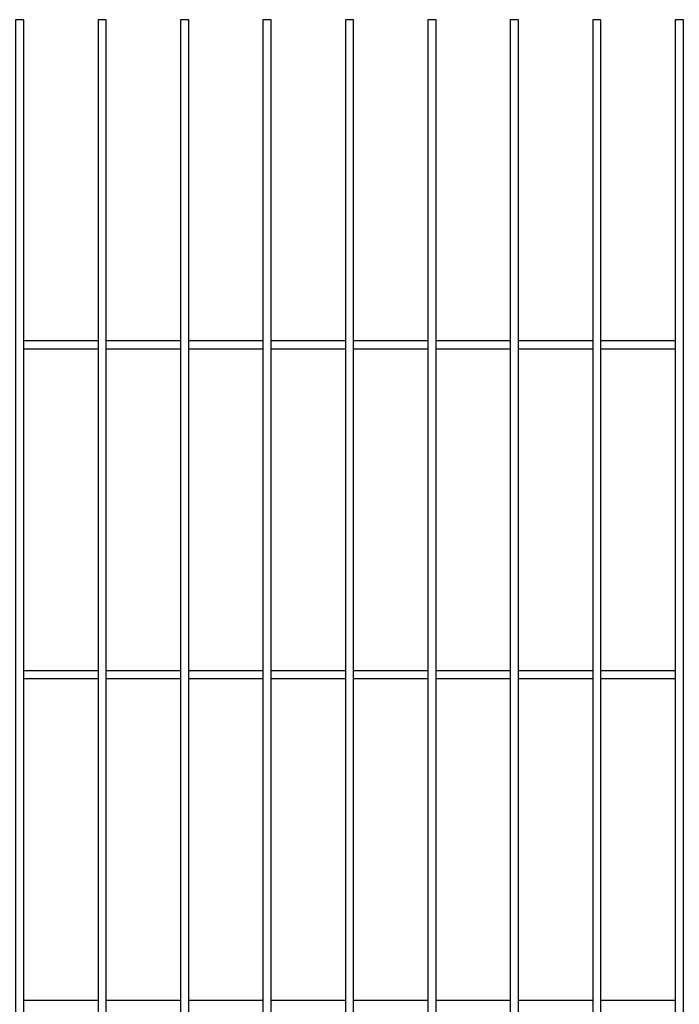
# Model space of a CAD drawing. Header units: inches. Extents: x 43593 to 117387, y -66787 to -26237.
# Tile 290 of 340: x 51357 to 51437, y -27665 to -27546. Entities that reach past the tile are written whole.
import ezdxf

# ---------------------------------------------------------------- set-up
doc = ezdxf.new("R2010")
doc.units = ezdxf.units.IN
doc.header["$MEASUREMENT"] = 0
doc.layers.add('AW OGRODZENIA', color=253, linetype='Continuous')

msp = doc.modelspace()

# ---------------------------------------------------------------- linework, layer by layer
at = {"layer": 'AW OGRODZENIA'}
for p, q in [((51357.076, -27584.469), (51366.084, -27584.469)), ((51357.076, -27584.469), (51366.084, -27584.469)), ((51357.076, -27584.469), (51366.084, -27584.469)), ((51357.076, -27584.469), (51366.084, -27584.469)), ((51357.076, -27584.469), (51366.084, -27584.469)), ((51357.076, -27584.469), (51366.084, -27584.469)), ((51357.076, -27584.469), (51366.084, -27584.469)), ((51357.076, -27584.469), (51366.084, -27584.469)), ((51357.076, -27584.469), (51366.084, -27584.469)), ((51357.076, -27584.469), (51366.084, -27584.469)), ((51357.076, -27584.469), (51366.084, -27584.469)), ((51357.076, -27584.469), (51366.084, -27584.469)), ((51357.076, -27584.469), (51366.084, -27584.469)), ((51357.076, -27584.469), (51366.084, -27584.469)), ((51357.076, -27584.469), (51366.084, -27584.469)), ((51357.076, -27584.469), (51366.084, -27584.469)), ((51357.076, -27584.469), (51366.084, -27584.469)), ((51357.076, -27584.469), (51366.084, -27584.469)), ((51357.076, -27584.469), (51366.084, -27584.469)), ((51357.076, -27584.469), (51366.084, -27584.469)), ((51357.076, -27584.469), (51366.084, -27584.469)), ((51357.076, -27584.469), (51366.084, -27584.469)), ((51357.076, -27584.469), (51366.084, -27584.469)), ((51357.076, -27584.469), (51366.084, -27584.469)), ((51357.076, -27584.469), (51366.084, -27584.469)), ((51367.076, -27584.469), (51376.084, -27584.469)), ((51367.076, -27584.469), (51376.084, -27584.469)), ((51367.076, -27584.469), (51376.084, -27584.469)), ((51367.076, -27584.469), (51376.084, -27584.469)), ((51367.076, -27584.469), (51376.084, -27584.469)), ((51367.076, -27584.469), (51376.084, -27584.469)), ((51367.076, -27584.469), (51376.084, -27584.469)), ((51367.076, -27584.469), (51376.084, -27584.469)), ((51367.076, -27584.469), (51376.084, -27584.469)), ((51367.076, -27584.469), (51376.084, -27584.469)), ((51367.076, -27584.469), (51376.084, -27584.469)), ((51367.076, -27584.469), (51376.084, -27584.469)), ((51367.076, -27584.469), (51376.084, -27584.469)), ((51367.076, -27584.469), (51376.084, -27584.469)), ((51367.076, -27584.469), (51376.084, -27584.469)), ((51367.076, -27584.469), (51376.084, -27584.469)), ((51367.076, -27584.469), (51376.084, -27584.469)), ((51367.076, -27584.469), (51376.084, -27584.469)), ((51367.076, -27584.469), (51376.084, -27584.469)), ((51367.076, -27584.469), (51376.084, -27584.469)), ((51367.076, -27584.469), (51376.084, -27584.469)), ((51367.076, -27584.469), (51376.084, -27584.469)), ((51367.076, -27584.469), (51376.084, -27584.469)), ((51367.076, -27584.469), (51376.084, -27584.469)), ((51367.076, -27584.469), (51376.084, -27584.469)), ((51377.076, -27584.469), (51386.084, -27584.469)), ((51377.076, -27584.469), (51386.084, -27584.469)), ((51377.076, -27584.469), (51386.084, -27584.469)), ((51377.076, -27584.469), (51386.084, -27584.469)), ((51377.076, -27584.469), (51386.084, -27584.469)), ((51377.076, -27584.469), (51386.084, -27584.469)), ((51377.076, -27584.469), (51386.084, -27584.469)), ((51377.076, -27584.469), (51386.084, -27584.469)), ((51377.076, -27584.469), (51386.084, -27584.469)), ((51377.076, -27584.469), (51386.084, -27584.469)), ((51377.076, -27584.469), (51386.084, -27584.469)), ((51377.076, -27584.469), (51386.084, -27584.469)), ((51377.076, -27584.469), (51386.084, -27584.469)), ((51377.076, -27584.469), (51386.084, -27584.469)), ((51377.076, -27584.469), (51386.084, -27584.469)), ((51377.076, -27584.469), (51386.084, -27584.469)), ((51377.076, -27584.469), (51386.084, -27584.469)), ((51377.076, -27584.469), (51386.084, -27584.469)), ((51377.076, -27584.469), (51386.084, -27584.469)), ((51377.076, -27584.469), (51386.084, -27584.469)), ((51377.076, -27584.469), (51386.084, -27584.469)), ((51377.076, -27584.469), (51386.084, -27584.469)), ((51377.076, -27584.469), (51386.084, -27584.469)), ((51377.076, -27584.469), (51386.084, -27584.469)), ((51377.076, -27584.469), (51386.084, -27584.469)), ((51387.076, -27584.469), (51396.084, -27584.469)), ((51387.076, -27584.469), (51396.084, -27584.469)), ((51387.076, -27584.469), (51396.084, -27584.469)), ((51387.076, -27584.469), (51396.084, -27584.469)), ((51387.076, -27584.469), (51396.084, -27584.469)), ((51387.076, -27584.469), (51396.084, -27584.469)), ((51387.076, -27584.469), (51396.084, -27584.469)), ((51387.076, -27584.469), (51396.084, -27584.469)), ((51387.076, -27584.469), (51396.084, -27584.469)), ((51387.076, -27584.469), (51396.084, -27584.469)), ((51387.076, -27584.469), (51396.084, -27584.469)), ((51387.076, -27584.469), (51396.084, -27584.469)), ((51387.076, -27584.469), (51396.084, -27584.469)), ((51387.076, -27584.469), (51396.084, -27584.469)), ((51387.076, -27584.469), (51396.084, -27584.469)), ((51387.076, -27584.469), (51396.084, -27584.469)), ((51387.076, -27584.469), (51396.084, -27584.469)), ((51387.076, -27584.469), (51396.084, -27584.469)), ((51387.076, -27584.469), (51396.084, -27584.469)), ((51387.076, -27584.469), (51396.084, -27584.469)), ((51387.076, -27584.469), (51396.084, -27584.469)), ((51387.076, -27584.469), (51396.084, -27584.469)), ((51387.076, -27584.469), (51396.084, -27584.469)), ((51387.076, -27584.469), (51396.084, -27584.469)), ((51387.076, -27584.469), (51396.084, -27584.469)), ((51397.076, -27584.469), (51406.084, -27584.469)), ((51397.076, -27584.469), (51406.084, -27584.469)), ((51397.076, -27584.469), (51406.084, -27584.469)), ((51397.076, -27584.469), (51406.084, -27584.469)), ((51397.076, -27584.469), (51406.084, -27584.469)), ((51397.076, -27584.469), (51406.084, -27584.469)), ((51397.076, -27584.469), (51406.084, -27584.469)), ((51397.076, -27584.469), (51406.084, -27584.469)), ((51397.076, -27584.469), (51406.084, -27584.469)), ((51397.076, -27584.469), (51406.084, -27584.469)), ((51397.076, -27584.469), (51406.084, -27584.469)), ((51397.076, -27584.469), (51406.084, -27584.469)), ((51397.076, -27584.469), (51406.084, -27584.469)), ((51397.076, -27584.469), (51406.084, -27584.469)), ((51397.076, -27584.469), (51406.084, -27584.469)), ((51397.076, -27584.469), (51406.084, -27584.469)), ((51397.076, -27584.469), (51406.084, -27584.469)), ((51397.076, -27584.469), (51406.084, -27584.469)), ((51397.076, -27584.469), (51406.084, -27584.469)), ((51397.076, -27584.469), (51406.084, -27584.469)), ((51397.076, -27584.469), (51406.084, -27584.469)), ((51397.076, -27584.469), (51406.084, -27584.469)), ((51397.076, -27584.469), (51406.084, -27584.469)), ((51397.076, -27584.469), (51406.084, -27584.469)), ((51397.076, -27584.469), (51406.084, -27584.469)), ((51407.076, -27584.469), (51416.084, -27584.469)), ((51407.076, -27584.469), (51416.084, -27584.469)), ((51407.076, -27584.469), (51416.084, -27584.469)), ((51407.076, -27584.469), (51416.084, -27584.469)), ((51407.076, -27584.469), (51416.084, -27584.469)), ((51407.076, -27584.469), (51416.084, -27584.469)), ((51407.076, -27584.469), (51416.084, -27584.469)), ((51407.076, -27584.469), (51416.084, -27584.469)), ((51407.076, -27584.469), (51416.084, -27584.469)), ((51407.076, -27584.469), (51416.084, -27584.469)), ((51407.076, -27584.469), (51416.084, -27584.469)), ((51407.076, -27584.469), (51416.084, -27584.469)), ((51407.076, -27584.469), (51416.084, -27584.469)), ((51407.076, -27584.469), (51416.084, -27584.469)), ((51407.076, -27584.469), (51416.084, -27584.469)), ((51407.076, -27584.469), (51416.084, -27584.469)), ((51407.076, -27584.469), (51416.084, -27584.469)), ((51407.076, -27584.469), (51416.084, -27584.469)), ((51407.076, -27584.469), (51416.084, -27584.469)), ((51407.076, -27584.469), (51416.084, -27584.469)), ((51407.076, -27584.469), (51416.084, -27584.469)), ((51407.076, -27584.469), (51416.084, -27584.469)), ((51407.076, -27584.469), (51416.084, -27584.469)), ((51407.076, -27584.469), (51416.084, -27584.469)), ((51407.076, -27584.469), (51416.084, -27584.469)), ((51417.076, -27584.469), (51426.084, -27584.469)), ((51417.076, -27584.469), (51426.084, -27584.469)), ((51417.076, -27584.469), (51426.084, -27584.469)), ((51417.076, -27584.469), (51426.084, -27584.469)), ((51417.076, -27584.469), (51426.084, -27584.469)), ((51417.076, -27584.469), (51426.084, -27584.469)), ((51417.076, -27584.469), (51426.084, -27584.469)), ((51417.076, -27584.469), (51426.084, -27584.469)), ((51417.076, -27584.469), (51426.084, -27584.469)), ((51417.076, -27584.469), (51426.084, -27584.469)), ((51417.076, -27584.469), (51426.084, -27584.469)), ((51417.076, -27584.469), (51426.084, -27584.469)), ((51417.076, -27584.469), (51426.084, -27584.469)), ((51417.076, -27584.469), (51426.084, -27584.469)), ((51417.076, -27584.469), (51426.084, -27584.469)), ((51417.076, -27584.469), (51426.084, -27584.469)), ((51417.076, -27584.469), (51426.084, -27584.469)), ((51417.076, -27584.469), (51426.084, -27584.469)), ((51417.076, -27584.469), (51426.084, -27584.469)), ((51417.076, -27584.469), (51426.084, -27584.469)), ((51417.076, -27584.469), (51426.084, -27584.469)), ((51417.076, -27584.469), (51426.084, -27584.469)), ((51417.076, -27584.469), (51426.084, -27584.469)), ((51417.076, -27584.469), (51426.084, -27584.469)), ((51417.076, -27584.469), (51426.084, -27584.469)), ((51427.076, -27584.469), (51436.084, -27584.469)), ((51427.076, -27584.469), (51436.084, -27584.469)), ((51427.076, -27584.469), (51436.084, -27584.469)), ((51427.076, -27584.469), (51436.084, -27584.469)), ((51427.076, -27584.469), (51436.084, -27584.469)), ((51427.076, -27584.469), (51436.084, -27584.469)), ((51427.076, -27584.469), (51436.084, -27584.469)), ((51427.076, -27584.469), (51436.084, -27584.469)), ((51427.076, -27584.469), (51436.084, -27584.469)), ((51427.076, -27584.469), (51436.084, -27584.469)), ((51427.076, -27584.469), (51436.084, -27584.469)), ((51427.076, -27584.469), (51436.084, -27584.469)), ((51427.076, -27584.469), (51436.084, -27584.469)), ((51427.076, -27584.469), (51436.084, -27584.469)), ((51427.076, -27584.469), (51436.084, -27584.469)), ((51427.076, -27584.469), (51436.084, -27584.469)), ((51427.076, -27584.469), (51436.084, -27584.469)), ((51427.076, -27584.469), (51436.084, -27584.469)), ((51427.076, -27584.469), (51436.084, -27584.469)), ((51427.076, -27584.469), (51436.084, -27584.469)), ((51427.076, -27584.469), (51436.084, -27584.469)), ((51427.076, -27584.469), (51436.084, -27584.469)), ((51427.076, -27584.469), (51436.084, -27584.469)), ((51427.076, -27584.469), (51436.084, -27584.469)), ((51427.076, -27584.469), (51436.084, -27584.469)), ((51357.076, -27585.469), (51366.084, -27585.469)), ((51357.076, -27585.469), (51366.084, -27585.469)), ((51357.076, -27585.469), (51366.084, -27585.469)), ((51357.076, -27585.469), (51366.084, -27585.469)), ((51357.076, -27585.469), (51366.084, -27585.469)), ((51357.076, -27585.469), (51366.084, -27585.469)), ((51357.076, -27585.469), (51366.084, -27585.469)), ((51357.076, -27585.469), (51366.084, -27585.469)), ((51357.076, -27585.469), (51366.084, -27585.469)), ((51357.076, -27585.469), (51366.084, -27585.469)), ((51357.076, -27585.469), (51366.084, -27585.469)), ((51357.076, -27585.469), (51366.084, -27585.469)), ((51357.076, -27585.469), (51366.084, -27585.469)), ((51357.076, -27585.469), (51366.084, -27585.469)), ((51357.076, -27585.469), (51366.084, -27585.469)), ((51357.076, -27585.469), (51366.084, -27585.469)), ((51357.076, -27585.469), (51366.084, -27585.469)), ((51357.076, -27585.469), (51366.084, -27585.469)), ((51357.076, -27585.469), (51366.084, -27585.469)), ((51357.076, -27585.469), (51366.084, -27585.469)), ((51357.076, -27585.469), (51366.084, -27585.469)), ((51357.076, -27585.469), (51366.084, -27585.469)), ((51357.076, -27585.469), (51366.084, -27585.469)), ((51357.076, -27585.469), (51366.084, -27585.469)), ((51357.076, -27585.469), (51366.084, -27585.469)), ((51367.076, -27585.469), (51376.084, -27585.469)), ((51367.076, -27585.469), (51376.084, -27585.469)), ((51367.076, -27585.469), (51376.084, -27585.469)), ((51367.076, -27585.469), (51376.084, -27585.469)), ((51367.076, -27585.469), (51376.084, -27585.469)), ((51367.076, -27585.469), (51376.084, -27585.469)), ((51367.076, -27585.469), (51376.084, -27585.469)), ((51367.076, -27585.469), (51376.084, -27585.469)), ((51367.076, -27585.469), (51376.084, -27585.469)), ((51367.076, -27585.469), (51376.084, -27585.469)), ((51367.076, -27585.469), (51376.084, -27585.469)), ((51367.076, -27585.469), (51376.084, -27585.469)), ((51367.076, -27585.469), (51376.084, -27585.469)), ((51367.076, -27585.469), (51376.084, -27585.469)), ((51367.076, -27585.469), (51376.084, -27585.469)), ((51367.076, -27585.469), (51376.084, -27585.469)), ((51367.076, -27585.469), (51376.084, -27585.469)), ((51367.076, -27585.469), (51376.084, -27585.469)), ((51367.076, -27585.469), (51376.084, -27585.469)), ((51367.076, -27585.469), (51376.084, -27585.469)), ((51367.076, -27585.469), (51376.084, -27585.469)), ((51367.076, -27585.469), (51376.084, -27585.469)), ((51367.076, -27585.469), (51376.084, -27585.469)), ((51367.076, -27585.469), (51376.084, -27585.469)), ((51367.076, -27585.469), (51376.084, -27585.469)), ((51377.076, -27585.469), (51386.084, -27585.469)), ((51377.076, -27585.469), (51386.084, -27585.469)), ((51377.076, -27585.469), (51386.084, -27585.469)), ((51377.076, -27585.469), (51386.084, -27585.469)), ((51377.076, -27585.469), (51386.084, -27585.469)), ((51377.076, -27585.469), (51386.084, -27585.469)), ((51377.076, -27585.469), (51386.084, -27585.469)), ((51377.076, -27585.469), (51386.084, -27585.469)), ((51377.076, -27585.469), (51386.084, -27585.469)), ((51377.076, -27585.469), (51386.084, -27585.469)), ((51377.076, -27585.469), (51386.084, -27585.469)), ((51377.076, -27585.469), (51386.084, -27585.469)), ((51377.076, -27585.469), (51386.084, -27585.469)), ((51377.076, -27585.469), (51386.084, -27585.469)), ((51377.076, -27585.469), (51386.084, -27585.469)), ((51377.076, -27585.469), (51386.084, -27585.469)), ((51377.076, -27585.469), (51386.084, -27585.469)), ((51377.076, -27585.469), (51386.084, -27585.469)), ((51377.076, -27585.469), (51386.084, -27585.469)), ((51377.076, -27585.469), (51386.084, -27585.469)), ((51377.076, -27585.469), (51386.084, -27585.469)), ((51377.076, -27585.469), (51386.084, -27585.469)), ((51377.076, -27585.469), (51386.084, -27585.469)), ((51377.076, -27585.469), (51386.084, -27585.469)), ((51377.076, -27585.469), (51386.084, -27585.469)), ((51387.076, -27585.469), (51396.084, -27585.469)), ((51387.076, -27585.469), (51396.084, -27585.469)), ((51387.076, -27585.469), (51396.084, -27585.469)), ((51387.076, -27585.469), (51396.084, -27585.469)), ((51387.076, -27585.469), (51396.084, -27585.469)), ((51387.076, -27585.469), (51396.084, -27585.469)), ((51387.076, -27585.469), (51396.084, -27585.469)), ((51387.076, -27585.469), (51396.084, -27585.469)), ((51387.076, -27585.469), (51396.084, -27585.469)), ((51387.076, -27585.469), (51396.084, -27585.469)), ((51387.076, -27585.469), (51396.084, -27585.469)), ((51387.076, -27585.469), (51396.084, -27585.469)), ((51387.076, -27585.469), (51396.084, -27585.469)), ((51387.076, -27585.469), (51396.084, -27585.469)), ((51387.076, -27585.469), (51396.084, -27585.469)), ((51387.076, -27585.469), (51396.084, -27585.469)), ((51387.076, -27585.469), (51396.084, -27585.469)), ((51387.076, -27585.469), (51396.084, -27585.469)), ((51387.076, -27585.469), (51396.084, -27585.469)), ((51387.076, -27585.469), (51396.084, -27585.469)), ((51387.076, -27585.469), (51396.084, -27585.469)), ((51387.076, -27585.469), (51396.084, -27585.469)), ((51387.076, -27585.469), (51396.084, -27585.469)), ((51387.076, -27585.469), (51396.084, -27585.469)), ((51387.076, -27585.469), (51396.084, -27585.469)), ((51397.076, -27585.469), (51406.084, -27585.469)), ((51397.076, -27585.469), (51406.084, -27585.469)), ((51397.076, -27585.469), (51406.084, -27585.469)), ((51397.076, -27585.469), (51406.084, -27585.469)), ((51397.076, -27585.469), (51406.084, -27585.469)), ((51397.076, -27585.469), (51406.084, -27585.469)), ((51397.076, -27585.469), (51406.084, -27585.469)), ((51397.076, -27585.469), (51406.084, -27585.469)), ((51397.076, -27585.469), (51406.084, -27585.469)), ((51397.076, -27585.469), (51406.084, -27585.469)), ((51397.076, -27585.469), (51406.084, -27585.469)), ((51397.076, -27585.469), (51406.084, -27585.469)), ((51397.076, -27585.469), (51406.084, -27585.469)), ((51397.076, -27585.469), (51406.084, -27585.469)), ((51397.076, -27585.469), (51406.084, -27585.469)), ((51397.076, -27585.469), (51406.084, -27585.469)), ((51397.076, -27585.469), (51406.084, -27585.469)), ((51397.076, -27585.469), (51406.084, -27585.469)), ((51397.076, -27585.469), (51406.084, -27585.469)), ((51397.076, -27585.469), (51406.084, -27585.469)), ((51397.076, -27585.469), (51406.084, -27585.469)), ((51397.076, -27585.469), (51406.084, -27585.469)), ((51397.076, -27585.469), (51406.084, -27585.469)), ((51397.076, -27585.469), (51406.084, -27585.469)), ((51397.076, -27585.469), (51406.084, -27585.469)), ((51407.076, -27585.469), (51416.084, -27585.469)), ((51407.076, -27585.469), (51416.084, -27585.469)), ((51407.076, -27585.469), (51416.084, -27585.469)), ((51407.076, -27585.469), (51416.084, -27585.469)), ((51407.076, -27585.469), (51416.084, -27585.469)), ((51407.076, -27585.469), (51416.084, -27585.469)), ((51407.076, -27585.469), (51416.084, -27585.469)), ((51407.076, -27585.469), (51416.084, -27585.469)), ((51407.076, -27585.469), (51416.084, -27585.469)), ((51407.076, -27585.469), (51416.084, -27585.469)), ((51407.076, -27585.469), (51416.084, -27585.469)), ((51407.076, -27585.469), (51416.084, -27585.469)), ((51407.076, -27585.469), (51416.084, -27585.469)), ((51407.076, -27585.469), (51416.084, -27585.469)), ((51407.076, -27585.469), (51416.084, -27585.469)), ((51407.076, -27585.469), (51416.084, -27585.469)), ((51407.076, -27585.469), (51416.084, -27585.469)), ((51407.076, -27585.469), (51416.084, -27585.469)), ((51407.076, -27585.469), (51416.084, -27585.469)), ((51407.076, -27585.469), (51416.084, -27585.469)), ((51407.076, -27585.469), (51416.084, -27585.469)), ((51407.076, -27585.469), (51416.084, -27585.469)), ((51407.076, -27585.469), (51416.084, -27585.469)), ((51407.076, -27585.469), (51416.084, -27585.469)), ((51407.076, -27585.469), (51416.084, -27585.469)), ((51417.076, -27585.469), (51426.084, -27585.469)), ((51417.076, -27585.469), (51426.084, -27585.469)), ((51417.076, -27585.469), (51426.084, -27585.469)), ((51417.076, -27585.469), (51426.084, -27585.469)), ((51417.076, -27585.469), (51426.084, -27585.469)), ((51417.076, -27585.469), (51426.084, -27585.469)), ((51417.076, -27585.469), (51426.084, -27585.469)), ((51417.076, -27585.469), (51426.084, -27585.469)), ((51417.076, -27585.469), (51426.084, -27585.469)), ((51417.076, -27585.469), (51426.084, -27585.469)), ((51417.076, -27585.469), (51426.084, -27585.469)), ((51417.076, -27585.469), (51426.084, -27585.469)), ((51417.076, -27585.469), (51426.084, -27585.469)), ((51417.076, -27585.469), (51426.084, -27585.469)), ((51417.076, -27585.469), (51426.084, -27585.469)), ((51417.076, -27585.469), (51426.084, -27585.469)), ((51417.076, -27585.469), (51426.084, -27585.469)), ((51417.076, -27585.469), (51426.084, -27585.469)), ((51417.076, -27585.469), (51426.084, -27585.469)), ((51417.076, -27585.469), (51426.084, -27585.469)), ((51417.076, -27585.469), (51426.084, -27585.469)), ((51417.076, -27585.469), (51426.084, -27585.469)), ((51417.076, -27585.469), (51426.084, -27585.469)), ((51417.076, -27585.469), (51426.084, -27585.469)), ((51417.076, -27585.469), (51426.084, -27585.469)), ((51427.076, -27585.469), (51436.084, -27585.469)), ((51427.076, -27585.469), (51436.084, -27585.469)), ((51427.076, -27585.469), (51436.084, -27585.469)), ((51427.076, -27585.469), (51436.084, -27585.469)), ((51427.076, -27585.469), (51436.084, -27585.469)), ((51427.076, -27585.469), (51436.084, -27585.469)), ((51427.076, -27585.469), (51436.084, -27585.469)), ((51427.076, -27585.469), (51436.084, -27585.469)), ((51427.076, -27585.469), (51436.084, -27585.469)), ((51427.076, -27585.469), (51436.084, -27585.469)), ((51427.076, -27585.469), (51436.084, -27585.469)), ((51427.076, -27585.469), (51436.084, -27585.469)), ((51427.076, -27585.469), (51436.084, -27585.469)), ((51427.076, -27585.469), (51436.084, -27585.469)), ((51427.076, -27585.469), (51436.084, -27585.469)), ((51427.076, -27585.469), (51436.084, -27585.469)), ((51427.076, -27585.469), (51436.084, -27585.469)), ((51427.076, -27585.469), (51436.084, -27585.469)), ((51427.076, -27585.469), (51436.084, -27585.469)), ((51427.076, -27585.469), (51436.084, -27585.469)), ((51427.076, -27585.469), (51436.084, -27585.469)), ((51427.076, -27585.469), (51436.084, -27585.469)), ((51427.076, -27585.469), (51436.084, -27585.469)), ((51427.076, -27585.469), (51436.084, -27585.469)), ((51427.076, -27585.469), (51436.084, -27585.469)), ((51357.076, -27624.469), (51366.084, -27624.469)), ((51357.076, -27624.469), (51366.084, -27624.469)), ((51357.076, -27624.469), (51366.084, -27624.469)), ((51357.076, -27624.469), (51366.084, -27624.469)), ((51357.076, -27624.469), (51366.084, -27624.469)), ((51357.076, -27624.469), (51366.084, -27624.469)), ((51357.076, -27624.469), (51366.084, -27624.469)), ((51357.076, -27624.469), (51366.084, -27624.469)), ((51357.076, -27624.469), (51366.084, -27624.469)), ((51357.076, -27624.469), (51366.084, -27624.469)), ((51357.076, -27624.469), (51366.084, -27624.469)), ((51357.076, -27624.469), (51366.084, -27624.469)), ((51357.076, -27624.469), (51366.084, -27624.469)), ((51357.076, -27624.469), (51366.084, -27624.469)), ((51357.076, -27624.469), (51366.084, -27624.469)), ((51357.076, -27624.469), (51366.084, -27624.469)), ((51357.076, -27624.469), (51366.084, -27624.469)), ((51357.076, -27624.469), (51366.084, -27624.469)), ((51357.076, -27624.469), (51366.084, -27624.469)), ((51357.076, -27624.469), (51366.084, -27624.469)), ((51357.076, -27624.469), (51366.084, -27624.469)), ((51357.076, -27624.469), (51366.084, -27624.469)), ((51357.076, -27624.469), (51366.084, -27624.469)), ((51357.076, -27624.469), (51366.084, -27624.469)), ((51357.076, -27624.469), (51366.084, -27624.469)), ((51367.076, -27624.469), (51376.084, -27624.469)), ((51367.076, -27624.469), (51376.084, -27624.469)), ((51367.076, -27624.469), (51376.084, -27624.469)), ((51367.076, -27624.469), (51376.084, -27624.469)), ((51367.076, -27624.469), (51376.084, -27624.469)), ((51367.076, -27624.469), (51376.084, -27624.469)), ((51367.076, -27624.469), (51376.084, -27624.469)), ((51367.076, -27624.469), (51376.084, -27624.469)), ((51367.076, -27624.469), (51376.084, -27624.469)), ((51367.076, -27624.469), (51376.084, -27624.469)), ((51367.076, -27624.469), (51376.084, -27624.469)), ((51367.076, -27624.469), (51376.084, -27624.469)), ((51367.076, -27624.469), (51376.084, -27624.469)), ((51367.076, -27624.469), (51376.084, -27624.469)), ((51367.076, -27624.469), (51376.084, -27624.469)), ((51367.076, -27624.469), (51376.084, -27624.469)), ((51367.076, -27624.469), (51376.084, -27624.469)), ((51367.076, -27624.469), (51376.084, -27624.469)), ((51367.076, -27624.469), (51376.084, -27624.469)), ((51367.076, -27624.469), (51376.084, -27624.469)), ((51367.076, -27624.469), (51376.084, -27624.469)), ((51367.076, -27624.469), (51376.084, -27624.469)), ((51367.076, -27624.469), (51376.084, -27624.469)), ((51367.076, -27624.469), (51376.084, -27624.469)), ((51367.076, -27624.469), (51376.084, -27624.469)), ((51377.076, -27624.469), (51386.084, -27624.469)), ((51377.076, -27624.469), (51386.084, -27624.469)), ((51377.076, -27624.469), (51386.084, -27624.469)), ((51377.076, -27624.469), (51386.084, -27624.469)), ((51377.076, -27624.469), (51386.084, -27624.469)), ((51377.076, -27624.469), (51386.084, -27624.469)), ((51377.076, -27624.469), (51386.084, -27624.469)), ((51377.076, -27624.469), (51386.084, -27624.469)), ((51377.076, -27624.469), (51386.084, -27624.469)), ((51377.076, -27624.469), (51386.084, -27624.469)), ((51377.076, -27624.469), (51386.084, -27624.469)), ((51377.076, -27624.469), (51386.084, -27624.469)), ((51377.076, -27624.469), (51386.084, -27624.469)), ((51377.076, -27624.469), (51386.084, -27624.469)), ((51377.076, -27624.469), (51386.084, -27624.469)), ((51377.076, -27624.469), (51386.084, -27624.469)), ((51377.076, -27624.469), (51386.084, -27624.469)), ((51377.076, -27624.469), (51386.084, -27624.469)), ((51377.076, -27624.469), (51386.084, -27624.469)), ((51377.076, -27624.469), (51386.084, -27624.469)), ((51377.076, -27624.469), (51386.084, -27624.469)), ((51377.076, -27624.469), (51386.084, -27624.469)), ((51377.076, -27624.469), (51386.084, -27624.469)), ((51377.076, -27624.469), (51386.084, -27624.469)), ((51377.076, -27624.469), (51386.084, -27624.469)), ((51387.076, -27624.469), (51396.084, -27624.469)), ((51387.076, -27624.469), (51396.084, -27624.469)), ((51387.076, -27624.469), (51396.084, -27624.469)), ((51387.076, -27624.469), (51396.084, -27624.469)), ((51387.076, -27624.469), (51396.084, -27624.469)), ((51387.076, -27624.469), (51396.084, -27624.469)), ((51387.076, -27624.469), (51396.084, -27624.469)), ((51387.076, -27624.469), (51396.084, -27624.469)), ((51387.076, -27624.469), (51396.084, -27624.469)), ((51387.076, -27624.469), (51396.084, -27624.469)), ((51387.076, -27624.469), (51396.084, -27624.469)), ((51387.076, -27624.469), (51396.084, -27624.469)), ((51387.076, -27624.469), (51396.084, -27624.469)), ((51387.076, -27624.469), (51396.084, -27624.469)), ((51387.076, -27624.469), (51396.084, -27624.469)), ((51387.076, -27624.469), (51396.084, -27624.469)), ((51387.076, -27624.469), (51396.084, -27624.469)), ((51387.076, -27624.469), (51396.084, -27624.469)), ((51387.076, -27624.469), (51396.084, -27624.469)), ((51387.076, -27624.469), (51396.084, -27624.469)), ((51387.076, -27624.469), (51396.084, -27624.469)), ((51387.076, -27624.469), (51396.084, -27624.469)), ((51387.076, -27624.469), (51396.084, -27624.469)), ((51387.076, -27624.469), (51396.084, -27624.469)), ((51387.076, -27624.469), (51396.084, -27624.469)), ((51397.076, -27624.469), (51406.084, -27624.469)), ((51397.076, -27624.469), (51406.084, -27624.469)), ((51397.076, -27624.469), (51406.084, -27624.469)), ((51397.076, -27624.469), (51406.084, -27624.469)), ((51397.076, -27624.469), (51406.084, -27624.469)), ((51397.076, -27624.469), (51406.084, -27624.469)), ((51397.076, -27624.469), (51406.084, -27624.469)), ((51397.076, -27624.469), (51406.084, -27624.469)), ((51397.076, -27624.469), (51406.084, -27624.469)), ((51397.076, -27624.469), (51406.084, -27624.469)), ((51397.076, -27624.469), (51406.084, -27624.469)), ((51397.076, -27624.469), (51406.084, -27624.469)), ((51397.076, -27624.469), (51406.084, -27624.469)), ((51397.076, -27624.469), (51406.084, -27624.469)), ((51397.076, -27624.469), (51406.084, -27624.469)), ((51397.076, -27624.469), (51406.084, -27624.469)), ((51397.076, -27624.469), (51406.084, -27624.469)), ((51397.076, -27624.469), (51406.084, -27624.469)), ((51397.076, -27624.469), (51406.084, -27624.469)), ((51397.076, -27624.469), (51406.084, -27624.469)), ((51397.076, -27624.469), (51406.084, -27624.469)), ((51397.076, -27624.469), (51406.084, -27624.469)), ((51397.076, -27624.469), (51406.084, -27624.469)), ((51397.076, -27624.469), (51406.084, -27624.469)), ((51397.076, -27624.469), (51406.084, -27624.469)), ((51407.076, -27624.469), (51416.084, -27624.469)), ((51407.076, -27624.469), (51416.084, -27624.469)), ((51407.076, -27624.469), (51416.084, -27624.469)), ((51407.076, -27624.469), (51416.084, -27624.469)), ((51407.076, -27624.469), (51416.084, -27624.469)), ((51407.076, -27624.469), (51416.084, -27624.469)), ((51407.076, -27624.469), (51416.084, -27624.469)), ((51407.076, -27624.469), (51416.084, -27624.469)), ((51407.076, -27624.469), (51416.084, -27624.469)), ((51407.076, -27624.469), (51416.084, -27624.469)), ((51407.076, -27624.469), (51416.084, -27624.469)), ((51407.076, -27624.469), (51416.084, -27624.469)), ((51407.076, -27624.469), (51416.084, -27624.469)), ((51407.076, -27624.469), (51416.084, -27624.469)), ((51407.076, -27624.469), (51416.084, -27624.469)), ((51407.076, -27624.469), (51416.084, -27624.469)), ((51407.076, -27624.469), (51416.084, -27624.469)), ((51407.076, -27624.469), (51416.084, -27624.469)), ((51407.076, -27624.469), (51416.084, -27624.469)), ((51407.076, -27624.469), (51416.084, -27624.469)), ((51407.076, -27624.469), (51416.084, -27624.469)), ((51407.076, -27624.469), (51416.084, -27624.469)), ((51407.076, -27624.469), (51416.084, -27624.469)), ((51407.076, -27624.469), (51416.084, -27624.469)), ((51407.076, -27624.469), (51416.084, -27624.469)), ((51417.076, -27624.469), (51426.084, -27624.469)), ((51417.076, -27624.469), (51426.084, -27624.469)), ((51417.076, -27624.469), (51426.084, -27624.469)), ((51417.076, -27624.469), (51426.084, -27624.469)), ((51417.076, -27624.469), (51426.084, -27624.469)), ((51417.076, -27624.469), (51426.084, -27624.469)), ((51417.076, -27624.469), (51426.084, -27624.469)), ((51417.076, -27624.469), (51426.084, -27624.469)), ((51417.076, -27624.469), (51426.084, -27624.469)), ((51417.076, -27624.469), (51426.084, -27624.469)), ((51417.076, -27624.469), (51426.084, -27624.469)), ((51417.076, -27624.469), (51426.084, -27624.469)), ((51417.076, -27624.469), (51426.084, -27624.469)), ((51417.076, -27624.469), (51426.084, -27624.469)), ((51417.076, -27624.469), (51426.084, -27624.469)), ((51417.076, -27624.469), (51426.084, -27624.469)), ((51417.076, -27624.469), (51426.084, -27624.469)), ((51417.076, -27624.469), (51426.084, -27624.469)), ((51417.076, -27624.469), (51426.084, -27624.469)), ((51417.076, -27624.469), (51426.084, -27624.469)), ((51417.076, -27624.469), (51426.084, -27624.469)), ((51417.076, -27624.469), (51426.084, -27624.469)), ((51417.076, -27624.469), (51426.084, -27624.469)), ((51417.076, -27624.469), (51426.084, -27624.469)), ((51417.076, -27624.469), (51426.084, -27624.469)), ((51427.076, -27624.469), (51436.084, -27624.469)), ((51427.076, -27624.469), (51436.084, -27624.469)), ((51427.076, -27624.469), (51436.084, -27624.469)), ((51427.076, -27624.469), (51436.084, -27624.469)), ((51427.076, -27624.469), (51436.084, -27624.469)), ((51427.076, -27624.469), (51436.084, -27624.469)), ((51427.076, -27624.469), (51436.084, -27624.469)), ((51427.076, -27624.469), (51436.084, -27624.469)), ((51427.076, -27624.469), (51436.084, -27624.469)), ((51427.076, -27624.469), (51436.084, -27624.469)), ((51427.076, -27624.469), (51436.084, -27624.469)), ((51427.076, -27624.469), (51436.084, -27624.469)), ((51427.076, -27624.469), (51436.084, -27624.469)), ((51427.076, -27624.469), (51436.084, -27624.469)), ((51427.076, -27624.469), (51436.084, -27624.469)), ((51427.076, -27624.469), (51436.084, -27624.469)), ((51427.076, -27624.469), (51436.084, -27624.469)), ((51427.076, -27624.469), (51436.084, -27624.469)), ((51427.076, -27624.469), (51436.084, -27624.469)), ((51427.076, -27624.469), (51436.084, -27624.469)), ((51427.076, -27624.469), (51436.084, -27624.469)), ((51427.076, -27624.469), (51436.084, -27624.469)), ((51427.076, -27624.469), (51436.084, -27624.469)), ((51427.076, -27624.469), (51436.084, -27624.469)), ((51427.076, -27624.469), (51436.084, -27624.469)), ((51357.076, -27625.469), (51366.084, -27625.469)), ((51357.076, -27625.469), (51366.084, -27625.469)), ((51357.076, -27625.469), (51366.084, -27625.469)), ((51357.076, -27625.469), (51366.084, -27625.469)), ((51357.076, -27625.469), (51366.084, -27625.469)), ((51357.076, -27625.469), (51366.084, -27625.469)), ((51357.076, -27625.469), (51366.084, -27625.469)), ((51357.076, -27625.469), (51366.084, -27625.469)), ((51357.076, -27625.469), (51366.084, -27625.469)), ((51357.076, -27625.469), (51366.084, -27625.469)), ((51357.076, -27625.469), (51366.084, -27625.469)), ((51357.076, -27625.469), (51366.084, -27625.469)), ((51357.076, -27625.469), (51366.084, -27625.469)), ((51357.076, -27625.469), (51366.084, -27625.469)), ((51357.076, -27625.469), (51366.084, -27625.469)), ((51357.076, -27625.469), (51366.084, -27625.469)), ((51357.076, -27625.469), (51366.084, -27625.469)), ((51357.076, -27625.469), (51366.084, -27625.469)), ((51357.076, -27625.469), (51366.084, -27625.469)), ((51357.076, -27625.469), (51366.084, -27625.469)), ((51357.076, -27625.469), (51366.084, -27625.469)), ((51357.076, -27625.469), (51366.084, -27625.469)), ((51357.076, -27625.469), (51366.084, -27625.469)), ((51357.076, -27625.469), (51366.084, -27625.469)), ((51357.076, -27625.469), (51366.084, -27625.469)), ((51367.076, -27625.469), (51376.084, -27625.469)), ((51367.076, -27625.469), (51376.084, -27625.469)), ((51367.076, -27625.469), (51376.084, -27625.469)), ((51367.076, -27625.469), (51376.084, -27625.469)), ((51367.076, -27625.469), (51376.084, -27625.469)), ((51367.076, -27625.469), (51376.084, -27625.469)), ((51367.076, -27625.469), (51376.084, -27625.469)), ((51367.076, -27625.469), (51376.084, -27625.469)), ((51367.076, -27625.469), (51376.084, -27625.469)), ((51367.076, -27625.469), (51376.084, -27625.469)), ((51367.076, -27625.469), (51376.084, -27625.469)), ((51367.076, -27625.469), (51376.084, -27625.469)), ((51367.076, -27625.469), (51376.084, -27625.469)), ((51367.076, -27625.469), (51376.084, -27625.469)), ((51367.076, -27625.469), (51376.084, -27625.469)), ((51367.076, -27625.469), (51376.084, -27625.469)), ((51367.076, -27625.469), (51376.084, -27625.469)), ((51367.076, -27625.469), (51376.084, -27625.469)), ((51367.076, -27625.469), (51376.084, -27625.469)), ((51367.076, -27625.469), (51376.084, -27625.469)), ((51367.076, -27625.469), (51376.084, -27625.469)), ((51367.076, -27625.469), (51376.084, -27625.469)), ((51367.076, -27625.469), (51376.084, -27625.469)), ((51367.076, -27625.469), (51376.084, -27625.469)), ((51367.076, -27625.469), (51376.084, -27625.469)), ((51377.076, -27625.469), (51386.084, -27625.469)), ((51377.076, -27625.469), (51386.084, -27625.469)), ((51377.076, -27625.469), (51386.084, -27625.469)), ((51377.076, -27625.469), (51386.084, -27625.469)), ((51377.076, -27625.469), (51386.084, -27625.469)), ((51377.076, -27625.469), (51386.084, -27625.469)), ((51377.076, -27625.469), (51386.084, -27625.469)), ((51377.076, -27625.469), (51386.084, -27625.469)), ((51377.076, -27625.469), (51386.084, -27625.469)), ((51377.076, -27625.469), (51386.084, -27625.469)), ((51377.076, -27625.469), (51386.084, -27625.469)), ((51377.076, -27625.469), (51386.084, -27625.469)), ((51377.076, -27625.469), (51386.084, -27625.469)), ((51377.076, -27625.469), (51386.084, -27625.469)), ((51377.076, -27625.469), (51386.084, -27625.469)), ((51377.076, -27625.469), (51386.084, -27625.469)), ((51377.076, -27625.469), (51386.084, -27625.469)), ((51377.076, -27625.469), (51386.084, -27625.469)), ((51377.076, -27625.469), (51386.084, -27625.469)), ((51377.076, -27625.469), (51386.084, -27625.469)), ((51377.076, -27625.469), (51386.084, -27625.469)), ((51377.076, -27625.469), (51386.084, -27625.469)), ((51377.076, -27625.469), (51386.084, -27625.469)), ((51377.076, -27625.469), (51386.084, -27625.469)), ((51377.076, -27625.469), (51386.084, -27625.469)), ((51387.076, -27625.469), (51396.084, -27625.469)), ((51387.076, -27625.469), (51396.084, -27625.469)), ((51387.076, -27625.469), (51396.084, -27625.469)), ((51387.076, -27625.469), (51396.084, -27625.469)), ((51387.076, -27625.469), (51396.084, -27625.469)), ((51387.076, -27625.469), (51396.084, -27625.469)), ((51387.076, -27625.469), (51396.084, -27625.469)), ((51387.076, -27625.469), (51396.084, -27625.469)), ((51387.076, -27625.469), (51396.084, -27625.469)), ((51387.076, -27625.469), (51396.084, -27625.469)), ((51387.076, -27625.469), (51396.084, -27625.469)), ((51387.076, -27625.469), (51396.084, -27625.469)), ((51387.076, -27625.469), (51396.084, -27625.469)), ((51387.076, -27625.469), (51396.084, -27625.469)), ((51387.076, -27625.469), (51396.084, -27625.469)), ((51387.076, -27625.469), (51396.084, -27625.469)), ((51387.076, -27625.469), (51396.084, -27625.469)), ((51387.076, -27625.469), (51396.084, -27625.469)), ((51387.076, -27625.469), (51396.084, -27625.469)), ((51387.076, -27625.469), (51396.084, -27625.469)), ((51387.076, -27625.469), (51396.084, -27625.469)), ((51387.076, -27625.469), (51396.084, -27625.469)), ((51387.076, -27625.469), (51396.084, -27625.469)), ((51387.076, -27625.469), (51396.084, -27625.469)), ((51387.076, -27625.469), (51396.084, -27625.469)), ((51397.076, -27625.469), (51406.084, -27625.469)), ((51397.076, -27625.469), (51406.084, -27625.469)), ((51397.076, -27625.469), (51406.084, -27625.469)), ((51397.076, -27625.469), (51406.084, -27625.469)), ((51397.076, -27625.469), (51406.084, -27625.469)), ((51397.076, -27625.469), (51406.084, -27625.469)), ((51397.076, -27625.469), (51406.084, -27625.469)), ((51397.076, -27625.469), (51406.084, -27625.469)), ((51397.076, -27625.469), (51406.084, -27625.469)), ((51397.076, -27625.469), (51406.084, -27625.469)), ((51397.076, -27625.469), (51406.084, -27625.469)), ((51397.076, -27625.469), (51406.084, -27625.469)), ((51397.076, -27625.469), (51406.084, -27625.469)), ((51397.076, -27625.469), (51406.084, -27625.469)), ((51397.076, -27625.469), (51406.084, -27625.469)), ((51397.076, -27625.469), (51406.084, -27625.469)), ((51397.076, -27625.469), (51406.084, -27625.469)), ((51397.076, -27625.469), (51406.084, -27625.469)), ((51397.076, -27625.469), (51406.084, -27625.469)), ((51397.076, -27625.469), (51406.084, -27625.469)), ((51397.076, -27625.469), (51406.084, -27625.469)), ((51397.076, -27625.469), (51406.084, -27625.469)), ((51397.076, -27625.469), (51406.084, -27625.469)), ((51397.076, -27625.469), (51406.084, -27625.469)), ((51397.076, -27625.469), (51406.084, -27625.469)), ((51407.076, -27625.469), (51416.084, -27625.469)), ((51407.076, -27625.469), (51416.084, -27625.469)), ((51407.076, -27625.469), (51416.084, -27625.469)), ((51407.076, -27625.469), (51416.084, -27625.469)), ((51407.076, -27625.469), (51416.084, -27625.469)), ((51407.076, -27625.469), (51416.084, -27625.469)), ((51407.076, -27625.469), (51416.084, -27625.469)), ((51407.076, -27625.469), (51416.084, -27625.469)), ((51407.076, -27625.469), (51416.084, -27625.469)), ((51407.076, -27625.469), (51416.084, -27625.469)), ((51407.076, -27625.469), (51416.084, -27625.469)), ((51407.076, -27625.469), (51416.084, -27625.469)), ((51407.076, -27625.469), (51416.084, -27625.469)), ((51407.076, -27625.469), (51416.084, -27625.469)), ((51407.076, -27625.469), (51416.084, -27625.469)), ((51407.076, -27625.469), (51416.084, -27625.469)), ((51407.076, -27625.469), (51416.084, -27625.469)), ((51407.076, -27625.469), (51416.084, -27625.469)), ((51407.076, -27625.469), (51416.084, -27625.469)), ((51407.076, -27625.469), (51416.084, -27625.469)), ((51407.076, -27625.469), (51416.084, -27625.469)), ((51407.076, -27625.469), (51416.084, -27625.469)), ((51407.076, -27625.469), (51416.084, -27625.469)), ((51407.076, -27625.469), (51416.084, -27625.469)), ((51407.076, -27625.469), (51416.084, -27625.469)), ((51417.076, -27625.469), (51426.084, -27625.469)), ((51417.076, -27625.469), (51426.084, -27625.469)), ((51417.076, -27625.469), (51426.084, -27625.469)), ((51417.076, -27625.469), (51426.084, -27625.469)), ((51417.076, -27625.469), (51426.084, -27625.469)), ((51417.076, -27625.469), (51426.084, -27625.469)), ((51417.076, -27625.469), (51426.084, -27625.469)), ((51417.076, -27625.469), (51426.084, -27625.469)), ((51417.076, -27625.469), (51426.084, -27625.469)), ((51417.076, -27625.469), (51426.084, -27625.469)), ((51417.076, -27625.469), (51426.084, -27625.469)), ((51417.076, -27625.469), (51426.084, -27625.469)), ((51417.076, -27625.469), (51426.084, -27625.469)), ((51417.076, -27625.469), (51426.084, -27625.469)), ((51417.076, -27625.469), (51426.084, -27625.469)), ((51417.076, -27625.469), (51426.084, -27625.469)), ((51417.076, -27625.469), (51426.084, -27625.469)), ((51417.076, -27625.469), (51426.084, -27625.469)), ((51417.076, -27625.469), (51426.084, -27625.469)), ((51417.076, -27625.469), (51426.084, -27625.469)), ((51417.076, -27625.469), (51426.084, -27625.469)), ((51417.076, -27625.469), (51426.084, -27625.469)), ((51417.076, -27625.469), (51426.084, -27625.469)), ((51417.076, -27625.469), (51426.084, -27625.469)), ((51417.076, -27625.469), (51426.084, -27625.469)), ((51427.076, -27625.469), (51436.084, -27625.469)), ((51427.076, -27625.469), (51436.084, -27625.469)), ((51427.076, -27625.469), (51436.084, -27625.469)), ((51427.076, -27625.469), (51436.084, -27625.469)), ((51427.076, -27625.469), (51436.084, -27625.469)), ((51427.076, -27625.469), (51436.084, -27625.469)), ((51427.076, -27625.469), (51436.084, -27625.469)), ((51427.076, -27625.469), (51436.084, -27625.469)), ((51427.076, -27625.469), (51436.084, -27625.469)), ((51427.076, -27625.469), (51436.084, -27625.469)), ((51427.076, -27625.469), (51436.084, -27625.469)), ((51427.076, -27625.469), (51436.084, -27625.469)), ((51427.076, -27625.469), (51436.084, -27625.469)), ((51427.076, -27625.469), (51436.084, -27625.469)), ((51427.076, -27625.469), (51436.084, -27625.469)), ((51427.076, -27625.469), (51436.084, -27625.469)), ((51427.076, -27625.469), (51436.084, -27625.469)), ((51427.076, -27625.469), (51436.084, -27625.469)), ((51427.076, -27625.469), (51436.084, -27625.469)), ((51427.076, -27625.469), (51436.084, -27625.469)), ((51427.076, -27625.469), (51436.084, -27625.469)), ((51427.076, -27625.469), (51436.084, -27625.469)), ((51427.076, -27625.469), (51436.084, -27625.469)), ((51427.076, -27625.469), (51436.084, -27625.469)), ((51427.076, -27625.469), (51436.084, -27625.469)), ((51357.076, -27664.469), (51366.084, -27664.469)), ((51357.076, -27664.469), (51366.084, -27664.469)), ((51357.076, -27664.469), (51366.084, -27664.469)), ((51357.076, -27664.469), (51366.084, -27664.469)), ((51357.076, -27664.469), (51366.084, -27664.469)), ((51357.076, -27664.469), (51366.084, -27664.469)), ((51357.076, -27664.469), (51366.084, -27664.469)), ((51357.076, -27664.469), (51366.084, -27664.469)), ((51357.076, -27664.469), (51366.084, -27664.469)), ((51357.076, -27664.469), (51366.084, -27664.469)), ((51357.076, -27664.469), (51366.084, -27664.469)), ((51357.076, -27664.469), (51366.084, -27664.469)), ((51357.076, -27664.469), (51366.084, -27664.469)), ((51357.076, -27664.469), (51366.084, -27664.469)), ((51357.076, -27664.469), (51366.084, -27664.469)), ((51357.076, -27664.469), (51366.084, -27664.469)), ((51357.076, -27664.469), (51366.084, -27664.469)), ((51357.076, -27664.469), (51366.084, -27664.469)), ((51357.076, -27664.469), (51366.084, -27664.469)), ((51357.076, -27664.469), (51366.084, -27664.469)), ((51357.076, -27664.469), (51366.084, -27664.469)), ((51357.076, -27664.469), (51366.084, -27664.469)), ((51357.076, -27664.469), (51366.084, -27664.469)), ((51357.076, -27664.469), (51366.084, -27664.469)), ((51357.076, -27664.469), (51366.084, -27664.469)), ((51367.076, -27664.469), (51376.084, -27664.469)), ((51367.076, -27664.469), (51376.084, -27664.469)), ((51367.076, -27664.469), (51376.084, -27664.469)), ((51367.076, -27664.469), (51376.084, -27664.469)), ((51367.076, -27664.469), (51376.084, -27664.469)), ((51367.076, -27664.469), (51376.084, -27664.469)), ((51367.076, -27664.469), (51376.084, -27664.469)), ((51367.076, -27664.469), (51376.084, -27664.469)), ((51367.076, -27664.469), (51376.084, -27664.469)), ((51367.076, -27664.469), (51376.084, -27664.469)), ((51367.076, -27664.469), (51376.084, -27664.469)), ((51367.076, -27664.469), (51376.084, -27664.469)), ((51367.076, -27664.469), (51376.084, -27664.469)), ((51367.076, -27664.469), (51376.084, -27664.469)), ((51367.076, -27664.469), (51376.084, -27664.469)), ((51367.076, -27664.469), (51376.084, -27664.469)), ((51367.076, -27664.469), (51376.084, -27664.469)), ((51367.076, -27664.469), (51376.084, -27664.469)), ((51367.076, -27664.469), (51376.084, -27664.469)), ((51367.076, -27664.469), (51376.084, -27664.469)), ((51367.076, -27664.469), (51376.084, -27664.469)), ((51367.076, -27664.469), (51376.084, -27664.469)), ((51367.076, -27664.469), (51376.084, -27664.469)), ((51367.076, -27664.469), (51376.084, -27664.469)), ((51367.076, -27664.469), (51376.084, -27664.469)), ((51377.076, -27664.469), (51386.084, -27664.469)), ((51377.076, -27664.469), (51386.084, -27664.469)), ((51377.076, -27664.469), (51386.084, -27664.469)), ((51377.076, -27664.469), (51386.084, -27664.469)), ((51377.076, -27664.469), (51386.084, -27664.469)), ((51377.076, -27664.469), (51386.084, -27664.469)), ((51377.076, -27664.469), (51386.084, -27664.469)), ((51377.076, -27664.469), (51386.084, -27664.469)), ((51377.076, -27664.469), (51386.084, -27664.469)), ((51377.076, -27664.469), (51386.084, -27664.469)), ((51377.076, -27664.469), (51386.084, -27664.469)), ((51377.076, -27664.469), (51386.084, -27664.469)), ((51377.076, -27664.469), (51386.084, -27664.469)), ((51377.076, -27664.469), (51386.084, -27664.469)), ((51377.076, -27664.469), (51386.084, -27664.469)), ((51377.076, -27664.469), (51386.084, -27664.469)), ((51377.076, -27664.469), (51386.084, -27664.469)), ((51377.076, -27664.469), (51386.084, -27664.469)), ((51377.076, -27664.469), (51386.084, -27664.469)), ((51377.076, -27664.469), (51386.084, -27664.469)), ((51377.076, -27664.469), (51386.084, -27664.469)), ((51377.076, -27664.469), (51386.084, -27664.469)), ((51377.076, -27664.469), (51386.084, -27664.469)), ((51377.076, -27664.469), (51386.084, -27664.469)), ((51377.076, -27664.469), (51386.084, -27664.469)), ((51387.076, -27664.469), (51396.084, -27664.469)), ((51387.076, -27664.469), (51396.084, -27664.469)), ((51387.076, -27664.469), (51396.084, -27664.469)), ((51387.076, -27664.469), (51396.084, -27664.469)), ((51387.076, -27664.469), (51396.084, -27664.469)), ((51387.076, -27664.469), (51396.084, -27664.469)), ((51387.076, -27664.469), (51396.084, -27664.469)), ((51387.076, -27664.469), (51396.084, -27664.469)), ((51387.076, -27664.469), (51396.084, -27664.469)), ((51387.076, -27664.469), (51396.084, -27664.469)), ((51387.076, -27664.469), (51396.084, -27664.469)), ((51387.076, -27664.469), (51396.084, -27664.469)), ((51387.076, -27664.469), (51396.084, -27664.469)), ((51387.076, -27664.469), (51396.084, -27664.469)), ((51387.076, -27664.469), (51396.084, -27664.469)), ((51387.076, -27664.469), (51396.084, -27664.469)), ((51387.076, -27664.469), (51396.084, -27664.469)), ((51387.076, -27664.469), (51396.084, -27664.469)), ((51387.076, -27664.469), (51396.084, -27664.469)), ((51387.076, -27664.469), (51396.084, -27664.469)), ((51387.076, -27664.469), (51396.084, -27664.469)), ((51387.076, -27664.469), (51396.084, -27664.469)), ((51387.076, -27664.469), (51396.084, -27664.469)), ((51387.076, -27664.469), (51396.084, -27664.469)), ((51387.076, -27664.469), (51396.084, -27664.469)), ((51397.076, -27664.469), (51406.084, -27664.469)), ((51397.076, -27664.469), (51406.084, -27664.469)), ((51397.076, -27664.469), (51406.084, -27664.469)), ((51397.076, -27664.469), (51406.084, -27664.469)), ((51397.076, -27664.469), (51406.084, -27664.469)), ((51397.076, -27664.469), (51406.084, -27664.469)), ((51397.076, -27664.469), (51406.084, -27664.469)), ((51397.076, -27664.469), (51406.084, -27664.469)), ((51397.076, -27664.469), (51406.084, -27664.469)), ((51397.076, -27664.469), (51406.084, -27664.469)), ((51397.076, -27664.469), (51406.084, -27664.469)), ((51397.076, -27664.469), (51406.084, -27664.469)), ((51397.076, -27664.469), (51406.084, -27664.469)), ((51397.076, -27664.469), (51406.084, -27664.469)), ((51397.076, -27664.469), (51406.084, -27664.469)), ((51397.076, -27664.469), (51406.084, -27664.469)), ((51397.076, -27664.469), (51406.084, -27664.469)), ((51397.076, -27664.469), (51406.084, -27664.469)), ((51397.076, -27664.469), (51406.084, -27664.469)), ((51397.076, -27664.469), (51406.084, -27664.469)), ((51397.076, -27664.469), (51406.084, -27664.469)), ((51397.076, -27664.469), (51406.084, -27664.469)), ((51397.076, -27664.469), (51406.084, -27664.469)), ((51397.076, -27664.469), (51406.084, -27664.469)), ((51397.076, -27664.469), (51406.084, -27664.469)), ((51407.076, -27664.469), (51416.084, -27664.469)), ((51407.076, -27664.469), (51416.084, -27664.469)), ((51407.076, -27664.469), (51416.084, -27664.469)), ((51407.076, -27664.469), (51416.084, -27664.469)), ((51407.076, -27664.469), (51416.084, -27664.469)), ((51407.076, -27664.469), (51416.084, -27664.469)), ((51407.076, -27664.469), (51416.084, -27664.469)), ((51407.076, -27664.469), (51416.084, -27664.469)), ((51407.076, -27664.469), (51416.084, -27664.469)), ((51407.076, -27664.469), (51416.084, -27664.469)), ((51407.076, -27664.469), (51416.084, -27664.469)), ((51407.076, -27664.469), (51416.084, -27664.469)), ((51407.076, -27664.469), (51416.084, -27664.469)), ((51407.076, -27664.469), (51416.084, -27664.469)), ((51407.076, -27664.469), (51416.084, -27664.469)), ((51407.076, -27664.469), (51416.084, -27664.469)), ((51407.076, -27664.469), (51416.084, -27664.469)), ((51407.076, -27664.469), (51416.084, -27664.469)), ((51407.076, -27664.469), (51416.084, -27664.469)), ((51407.076, -27664.469), (51416.084, -27664.469)), ((51407.076, -27664.469), (51416.084, -27664.469)), ((51407.076, -27664.469), (51416.084, -27664.469)), ((51407.076, -27664.469), (51416.084, -27664.469)), ((51407.076, -27664.469), (51416.084, -27664.469)), ((51407.076, -27664.469), (51416.084, -27664.469)), ((51417.076, -27664.469), (51426.084, -27664.469)), ((51417.076, -27664.469), (51426.084, -27664.469)), ((51417.076, -27664.469), (51426.084, -27664.469)), ((51417.076, -27664.469), (51426.084, -27664.469)), ((51417.076, -27664.469), (51426.084, -27664.469)), ((51417.076, -27664.469), (51426.084, -27664.469)), ((51417.076, -27664.469), (51426.084, -27664.469)), ((51417.076, -27664.469), (51426.084, -27664.469)), ((51417.076, -27664.469), (51426.084, -27664.469)), ((51417.076, -27664.469), (51426.084, -27664.469)), ((51417.076, -27664.469), (51426.084, -27664.469)), ((51417.076, -27664.469), (51426.084, -27664.469)), ((51417.076, -27664.469), (51426.084, -27664.469)), ((51417.076, -27664.469), (51426.084, -27664.469)), ((51417.076, -27664.469), (51426.084, -27664.469)), ((51417.076, -27664.469), (51426.084, -27664.469)), ((51417.076, -27664.469), (51426.084, -27664.469)), ((51417.076, -27664.469), (51426.084, -27664.469)), ((51417.076, -27664.469), (51426.084, -27664.469)), ((51417.076, -27664.469), (51426.084, -27664.469)), ((51417.076, -27664.469), (51426.084, -27664.469)), ((51417.076, -27664.469), (51426.084, -27664.469)), ((51417.076, -27664.469), (51426.084, -27664.469)), ((51417.076, -27664.469), (51426.084, -27664.469)), ((51417.076, -27664.469), (51426.084, -27664.469)), ((51427.076, -27664.469), (51436.084, -27664.469)), ((51427.076, -27664.469), (51436.084, -27664.469)), ((51427.076, -27664.469), (51436.084, -27664.469)), ((51427.076, -27664.469), (51436.084, -27664.469)), ((51427.076, -27664.469), (51436.084, -27664.469)), ((51427.076, -27664.469), (51436.084, -27664.469)), ((51427.076, -27664.469), (51436.084, -27664.469)), ((51427.076, -27664.469), (51436.084, -27664.469)), ((51427.076, -27664.469), (51436.084, -27664.469)), ((51427.076, -27664.469), (51436.084, -27664.469)), ((51427.076, -27664.469), (51436.084, -27664.469)), ((51427.076, -27664.469), (51436.084, -27664.469)), ((51427.076, -27664.469), (51436.084, -27664.469)), ((51427.076, -27664.469), (51436.084, -27664.469)), ((51427.076, -27664.469), (51436.084, -27664.469)), ((51427.076, -27664.469), (51436.084, -27664.469)), ((51427.076, -27664.469), (51436.084, -27664.469)), ((51427.076, -27664.469), (51436.084, -27664.469)), ((51427.076, -27664.469), (51436.084, -27664.469)), ((51427.076, -27664.469), (51436.084, -27664.469)), ((51427.076, -27664.469), (51436.084, -27664.469)), ((51427.076, -27664.469), (51436.084, -27664.469)), ((51427.076, -27664.469), (51436.084, -27664.469)), ((51427.076, -27664.469), (51436.084, -27664.469)), ((51427.076, -27664.469), (51436.084, -27664.469))]:
    msp.add_line(p, q, dxfattribs=at)
for points in [[(51357.076, -27545.548), (51356.084, -27545.548), (51356.084, -27774.748), (51357.076, -27774.748)], [(51367.076, -27545.548), (51366.084, -27545.548), (51366.084, -27774.748), (51367.076, -27774.748)], [(51377.076, -27545.548), (51376.084, -27545.548), (51376.084, -27774.748), (51377.076, -27774.748)], [(51387.076, -27545.548), (51386.084, -27545.548), (51386.084, -27774.748), (51387.076, -27774.748)], [(51397.076, -27545.548), (51396.084, -27545.548), (51396.084, -27774.748), (51397.076, -27774.748)], [(51407.076, -27545.548), (51406.084, -27545.548), (51406.084, -27774.748), (51407.076, -27774.748)], [(51417.076, -27545.548), (51416.084, -27545.548), (51416.084, -27774.748), (51417.076, -27774.748)], [(51427.076, -27545.548), (51426.084, -27545.548), (51426.084, -27774.748), (51427.076, -27774.748)], [(51437.076, -27545.548), (51436.084, -27545.548), (51436.084, -27774.748), (51437.076, -27774.748)]]:
    msp.add_lwpolyline(points, close=True, dxfattribs=at)

doc.saveas('drawing.dxf')
